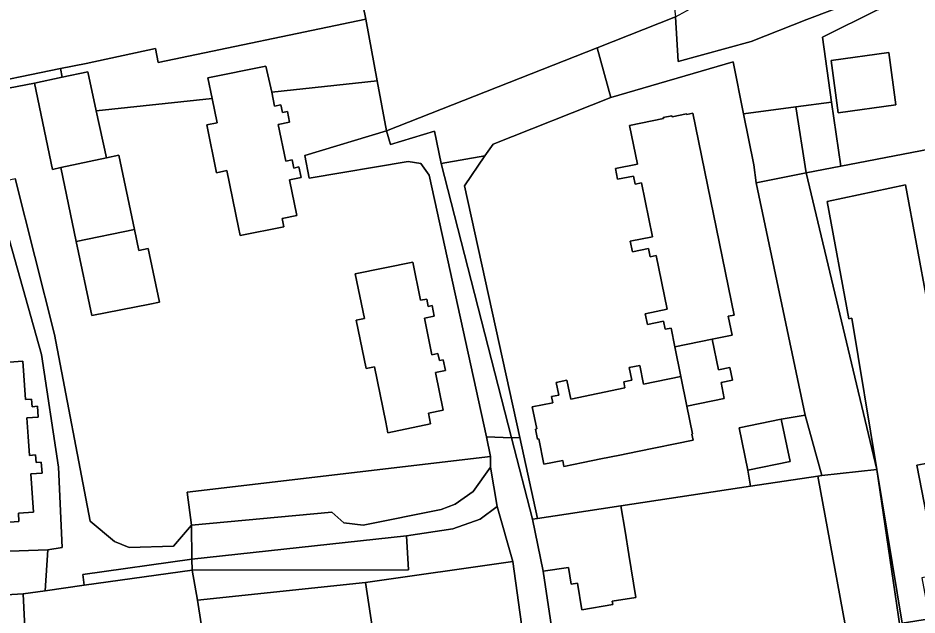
# Model space of a CAD drawing. Extents: x -477304 to -465429, y -1159113 to -1149210.
# Drawn here: x -473501.6 to -473327.8, y -1153921.2 to -1153805.9 of the extents above; entities that cross this region are included whole.
import ezdxf

# ---------------------------------------------------------------- set-up
doc = ezdxf.new("R2010")
doc.units = 0
for name, color, linetype in [('ostatni_s', 7, 'Continuous'), ('trav_porost_s', 7, 'Continuous'), ('zahrada_s', 7, 'Continuous')]:
    doc.layers.add(name, color=color, linetype=linetype)

msp = doc.modelspace()

# ---------------------------------------------------------------- linework, layer by layer
at = {"layer": 'ostatni_s'}
for points in [[(-473434.36, -1153806.1), (-473439.37, -1153781.57), (-473440.78, -1153774.67), (-473441.73, -1153767.77), (-473432.84, -1153765.91), (-473424.03, -1153764.07), (-473415.2, -1153762.23), (-473406.27, -1153760.36), (-473397.46, -1153758.52), (-473386.01, -1153756.13), (-473378.35, -1153754.44), (-473379.53, -1153762.44), (-473374.46, -1153805.65), (-473389.63, -1153811.63), (-473430.37, -1153827.7), (-473432.16, -1153818.03)], [(-473516.37, -1153792.15), (-473517.53, -1153786.44), (-473467.13, -1153781.23), (-473439.37, -1153781.57), (-473434.36, -1153806.1), (-473474.48, -1153814.45), (-473474.97, -1153811.79), (-473488.39, -1153814.65), (-473493.37, -1153815.66), (-473510.85, -1153819.22), (-473512.73, -1153810.01)], [(-473344.41, -1153814.08), (-473333.27, -1153812.57), (-473331.88, -1153822.67), (-473343.02, -1153824.18)], [(-473447.27, -1153834.66), (-473446.85, -1153836.72), (-473449.06, -1153837.17), (-473447.66, -1153844.05), (-473450.51, -1153844.63), (-473450.19, -1153846.2), (-473458.64, -1153847.92), (-473458.96, -1153846.36), (-473461.2, -1153835.37), (-473463.19, -1153835.77), (-473465.07, -1153826.54), (-473463.09, -1153826.14), (-473464.05, -1153821.43), (-473464.87, -1153817.42), (-473453.68, -1153815.2), (-473452.53, -1153820.2), (-473451.98, -1153822.88), (-473450.74, -1153822.63), (-473450.43, -1153824.15), (-473449.48, -1153823.96), (-473449.06, -1153826.02), (-473451.25, -1153826.47), (-473449.8, -1153833.55), (-473448.6, -1153833.3), (-473448.28, -1153834.87)], [(-473401.17, -1153902.58), (-473404.59, -1153886.95), (-473415.25, -1153838.28), (-473411.32, -1153832.53), (-473409.75, -1153830.22), (-473386.95, -1153821.22), (-473363.32, -1153814.36), (-473361.3, -1153824.4), (-473359.33, -1153834.24), (-473358.87, -1153837.7), (-473349.39, -1153882.59), (-473354.02, -1153883.38), (-473362.14, -1153885.05), (-473360.52, -1153893.23), (-473359.98, -1153896.32), (-473385.03, -1153900.13), (-473395.58, -1153901.73)], [(-473498.41, -1153818.46), (-473493.02, -1153817.32), (-473488.05, -1153816.26), (-473486.43, -1153823.81), (-473484.49, -1153832.91), (-473493.27, -1153834.77), (-473494.92, -1153835.12)], [(-473344.29, -1153822.15), (-473342.53, -1153834.53), (-473349.19, -1153835.82), (-473351.22, -1153823.07)], [(-473364.29, -1153863.51), (-473363.12, -1153863.27), (-473371.12, -1153824.29), (-473372.3, -1153824.53), (-473372.33, -1153824.39), (-473375.15, -1153824.97), (-473375.19, -1153824.77), (-473376.86, -1153825.12), (-473376.82, -1153825.31), (-473383.39, -1153826.66), (-473381.83, -1153834.11), (-473386.09, -1153834.98), (-473385.67, -1153837.04), (-473382.58, -1153836.41), (-473382.26, -1153837.98), (-473381.08, -1153837.74), (-473378.95, -1153848.13), (-473383.22, -1153849.01), (-473382.79, -1153851.07), (-473379.7, -1153850.43), (-473379.38, -1153852), (-473378.2, -1153851.76), (-473376.07, -1153862.15), (-473380.34, -1153863.03), (-473379.91, -1153865.09), (-473376.82, -1153864.45), (-473376.5, -1153866.02), (-473375.32, -1153865.78), (-473374.58, -1153869.41), (-473373.45, -1153875.15), (-473380.63, -1153876.62), (-473381.37, -1153872.98), (-473383.44, -1153873.4), (-473382.93, -1153875.86), (-473384.48, -1153876.17), (-473384.24, -1153877.35), (-473394.72, -1153879.49), (-473395.46, -1153875.85), (-473397.52, -1153876.27), (-473397.02, -1153878.73), (-473398.45, -1153879.02), (-473398.21, -1153880.2), (-473402.18, -1153881), (-473401.31, -1153885.25), (-473401.56, -1153885.3), (-473401.17, -1153887.22), (-473400.92, -1153887.17), (-473399.92, -1153892.09), (-473396.28, -1153891.35), (-473396.04, -1153892.52), (-473392.32, -1153891.76), (-473388.93, -1153891.07), (-473385.25, -1153890.32), (-473381.83, -1153889.62), (-473371.07, -1153887.43), (-473371.31, -1153886.26), (-473371.19, -1153886.23), (-473372.28, -1153880.87), (-473365.05, -1153879.4), (-473365.68, -1153876.32), (-473363.46, -1153875.87), (-473363.96, -1153873.41), (-473366.18, -1153873.86), (-473367.37, -1153867.93), (-473363.55, -1153867.14)], [(-473372.3, -1153824.53), (-473371.12, -1153824.29), (-473363.12, -1153863.27), (-473364.29, -1153863.51), (-473363.55, -1153867.14), (-473367.37, -1153867.93), (-473374.58, -1153869.41), (-473375.32, -1153865.78), (-473376.5, -1153866.02), (-473376.82, -1153864.45), (-473379.91, -1153865.09), (-473380.34, -1153863.03), (-473376.07, -1153862.15), (-473378.2, -1153851.76), (-473379.38, -1153852), (-473379.7, -1153850.43), (-473382.79, -1153851.07), (-473383.22, -1153849.01), (-473378.95, -1153848.13), (-473381.08, -1153837.74), (-473382.26, -1153837.98), (-473382.58, -1153836.41), (-473385.67, -1153837.04), (-473386.09, -1153834.98), (-473381.83, -1153834.11), (-473383.39, -1153826.66), (-473376.82, -1153825.31), (-473376.86, -1153825.12), (-473375.19, -1153824.77), (-473375.15, -1153824.97), (-473372.33, -1153824.39)], [(-473422.1, -1153836.23), (-473423.71, -1153834.01), (-473426.15, -1153833.63), (-473445.26, -1153836.84), (-473446.1, -1153832.41), (-473430.37, -1153827.7), (-473429.59, -1153830.3), (-473421.08, -1153827.77), (-473419.75, -1153833.97), (-473406.2, -1153886.98), (-473411.04, -1153886.8)], [(-473490.3, -1153849.08), (-473493.27, -1153834.77), (-473484.49, -1153832.91), (-473482.06, -1153832.4), (-473479.08, -1153846.75)], [(-473406.2, -1153886.98), (-473419.75, -1153833.97), (-473411.32, -1153832.53), (-473415.25, -1153838.28), (-473404.59, -1153886.95)], [(-473335.55, -1153893.13), (-473346.18, -1153894.25), (-473349.39, -1153882.59), (-473358.87, -1153837.7), (-473349.19, -1153835.82)], [(-473502.1, -1153836.91), (-473494.49, -1153867.02), (-473487.59, -1153903.1), (-473482.94, -1153906.99), (-473480.11, -1153908.17), (-473471.5, -1153907.93), (-473468.02, -1153903.86), (-473467.95, -1153910.45), (-473489.01, -1153913.36), (-473488.8, -1153915.48), (-473496.3, -1153916.53), (-473495.79, -1153908.64), (-473493.02, -1153908.17), (-473493.73, -1153892.65), (-473497.03, -1153870.86), (-473506.4, -1153837.85)], [(-473325.75, -1153861.01), (-473320, -1153890.84), (-473327.85, -1153892.29), (-473323.68, -1153913.43), (-473326.83, -1153914.02), (-473325.35, -1153921.94), (-473330.63, -1153922.78), (-473335.55, -1153893.13), (-473340.4, -1153863.89), (-473340.94, -1153863.98), (-473345.15, -1153841.32), (-473330.02, -1153838.13)], [(-473479.08, -1153846.75), (-473478.24, -1153850.8), (-473476.38, -1153850.44), (-473474.23, -1153860.77), (-473476.09, -1153861.14), (-473487.33, -1153863.37), (-473490.3, -1153849.08)], [(-473436.22, -1153864.27), (-473434.61, -1153863.94), (-473436.38, -1153855.32), (-473425.26, -1153853.03), (-473423.74, -1153860.42), (-473422.57, -1153860.18), (-473422.28, -1153861.6), (-473421.54, -1153861.44), (-473421.12, -1153863.5), (-473423.02, -1153863.89), (-473421.57, -1153870.95), (-473420.39, -1153870.7), (-473420.11, -1153872.07), (-473419.37, -1153871.92), (-473418.95, -1153873.98), (-473420.86, -1153874.37), (-473419.36, -1153881.65), (-473422.24, -1153882.24), (-473421.81, -1153884.3), (-473430.06, -1153886), (-473430.48, -1153883.94), (-473432.68, -1153873.26), (-473434.3, -1153873.6)], [(-473430.06, -1153886), (-473421.81, -1153884.3), (-473422.24, -1153882.24), (-473419.36, -1153881.65), (-473420.86, -1153874.37), (-473418.95, -1153873.98), (-473419.37, -1153871.92), (-473420.11, -1153872.07), (-473420.39, -1153870.7), (-473421.57, -1153870.95), (-473423.02, -1153863.89), (-473421.12, -1153863.5), (-473421.54, -1153861.44), (-473422.28, -1153861.6), (-473422.57, -1153860.18), (-473423.74, -1153860.42), (-473425.26, -1153853.03), (-473436.38, -1153855.32), (-473434.61, -1153863.94), (-473436.22, -1153864.27), (-473434.3, -1153873.6), (-473432.68, -1153873.26), (-473430.48, -1153883.94)], [(-473365.68, -1153876.32), (-473365.05, -1153879.4), (-473372.28, -1153880.87), (-473373.45, -1153875.15), (-473374.58, -1153869.41), (-473367.37, -1153867.93), (-473366.18, -1153873.86), (-473363.96, -1153873.41), (-473363.46, -1153875.87)], [(-473501.49, -1153901.56), (-473501.38, -1153903.12), (-473509.85, -1153903.72), (-473509.96, -1153902.17), (-473510.77, -1153890.84), (-473512.26, -1153890.95), (-473512.95, -1153881.25), (-473511.45, -1153881.15), (-473512.03, -1153872.99), (-473500.65, -1153872.18), (-473500.13, -1153879.59), (-473498.95, -1153879.51), (-473498.85, -1153880.98), (-473497.83, -1153880.9), (-473497.68, -1153883), (-473499.88, -1153883.15), (-473499.63, -1153886.76), (-473499.37, -1153890.39), (-473498.17, -1153890.3), (-473498.07, -1153891.77), (-473497.07, -1153891.7), (-473496.92, -1153893.8), (-473499.12, -1153893.95), (-473498.59, -1153901.36)], [(-473396.04, -1153892.52), (-473396.28, -1153891.35), (-473399.92, -1153892.09), (-473400.92, -1153887.17), (-473401.17, -1153887.22), (-473401.56, -1153885.3), (-473401.31, -1153885.25), (-473402.18, -1153881), (-473398.21, -1153880.2), (-473398.45, -1153879.02), (-473397.02, -1153878.73), (-473397.52, -1153876.27), (-473395.46, -1153875.85), (-473394.72, -1153879.49), (-473384.24, -1153877.35), (-473384.48, -1153876.17), (-473382.93, -1153875.86), (-473383.44, -1153873.4), (-473381.37, -1153872.98), (-473380.63, -1153876.62), (-473373.45, -1153875.15), (-473372.28, -1153880.87), (-473371.19, -1153886.23), (-473371.31, -1153886.26), (-473371.07, -1153887.43), (-473381.83, -1153889.62), (-473385.25, -1153890.32), (-473388.93, -1153891.07), (-473392.32, -1153891.76)], [(-473360.52, -1153893.23), (-473362.14, -1153885.05), (-473354.02, -1153883.38), (-473352.32, -1153891.55)], [(-473346.18, -1153894.25), (-473346.97, -1153894.38), (-473359.98, -1153896.32), (-473360.52, -1153893.23), (-473352.32, -1153891.55), (-473354.02, -1153883.38), (-473349.39, -1153882.59)], [(-473398.79, -1153950.24), (-473398.96, -1153949.01), (-473400.66, -1153949.07), (-473405.9, -1153910.85), (-473408.97, -1153900.25), (-473410.21, -1153892.67), (-473410.21, -1153890.6), (-473411.04, -1153886.8), (-473406.2, -1153886.98), (-473402.12, -1153902.72), (-473400.05, -1153912.76), (-473396.25, -1153938.12), (-473395.91, -1153940.06), (-473395.16, -1153949.94)], [(-473406.2, -1153886.98), (-473404.59, -1153886.95), (-473401.17, -1153902.58), (-473402.12, -1153902.72)], [(-473468.87, -1153897.51), (-473410.21, -1153890.6), (-473410.21, -1153892.67), (-473413.57, -1153897.33), (-473417.05, -1153899.78), (-473419.76, -1153900.84), (-473434.85, -1153903.85), (-473438.57, -1153903.38), (-473440.93, -1153901.37), (-473468.02, -1153903.86)], [(-473434.85, -1153903.85), (-473419.76, -1153900.84), (-473417.05, -1153899.78), (-473413.57, -1153897.33), (-473410.21, -1153892.67), (-473408.97, -1153900.25), (-473412.21, -1153902.73), (-473417.52, -1153904.56), (-473426.48, -1153905.94), (-473467.95, -1153910.45), (-473468.02, -1153903.86), (-473440.93, -1153901.37), (-473438.57, -1153903.38)], [(-473393.41, -1153915.06), (-473394.65, -1153915.27), (-473395.18, -1153912.01), (-473400.05, -1153912.76), (-473402.12, -1153902.72), (-473401.17, -1153902.58), (-473395.58, -1153901.73), (-473385.03, -1153900.13), (-473384.23, -1153905.02), (-473383.49, -1153909.53), (-473382.13, -1153917.82), (-473386.7, -1153918.57), (-473386.6, -1153919.21), (-473392.57, -1153920.2)], [(-473426.48, -1153905.94), (-473426.07, -1153912.49), (-473467.93, -1153912.58), (-473467.95, -1153910.45)], [(-473488.8, -1153915.48), (-473489.01, -1153913.36), (-473467.95, -1153910.45), (-473467.93, -1153912.58)]]:
    msp.add_lwpolyline(points, close=True, dxfattribs=at)
for points in [[(-473320, -1153800.62), (-473335.25, -1153800.87), (-473349.12, -1153806.15), (-473359.86, -1153810.41), (-473373.99, -1153814.25), (-473374.46, -1153805.65), (-473371.61, -1153804.12), (-473366.28, -1153801.76), (-473361.05, -1153799.71), (-473342.5, -1153792.45), (-473339.06, -1153790.93), (-473328.63, -1153789.29), (-473323.57, -1153788.52)], [(-473513.87, -1153821.45), (-473498.41, -1153818.46), (-473494.92, -1153835.12), (-473493.27, -1153834.77), (-473490.3, -1153849.08), (-473487.33, -1153863.37), (-473476.09, -1153861.14), (-473474.23, -1153860.77), (-473476.38, -1153850.44), (-473478.24, -1153850.8), (-473479.08, -1153846.75), (-473482.06, -1153832.4), (-473484.49, -1153832.91), (-473486.43, -1153823.81), (-473464.05, -1153821.43), (-473463.09, -1153826.14), (-473465.07, -1153826.54), (-473463.19, -1153835.77), (-473461.2, -1153835.37), (-473458.96, -1153846.36), (-473458.64, -1153847.92), (-473450.19, -1153846.2), (-473450.51, -1153844.63), (-473447.66, -1153844.05), (-473449.06, -1153837.17), (-473446.85, -1153836.72), (-473447.27, -1153834.66), (-473448.28, -1153834.87), (-473448.6, -1153833.3), (-473449.8, -1153833.55), (-473451.25, -1153826.47), (-473449.06, -1153826.02), (-473449.48, -1153823.96), (-473450.43, -1153824.15), (-473450.74, -1153822.63), (-473451.98, -1153822.88), (-473452.53, -1153820.2), (-473432.16, -1153818.03), (-473430.37, -1153827.7), (-473446.1, -1153832.41), (-473445.26, -1153836.84), (-473426.15, -1153833.63), (-473423.71, -1153834.01), (-473422.1, -1153836.23), (-473411.04, -1153886.8), (-473410.21, -1153890.6), (-473468.87, -1153897.51), (-473468.02, -1153903.86), (-473471.5, -1153907.93), (-473480.11, -1153908.17), (-473482.94, -1153906.99), (-473487.59, -1153903.1), (-473494.49, -1153867.02), (-473502.1, -1153836.91)], [(-473325.75, -1153861.01), (-473330.02, -1153838.13), (-473345.15, -1153841.32), (-473340.94, -1153863.98), (-473340.4, -1153863.89), (-473335.55, -1153893.13), (-473349.19, -1153835.82), (-473342.53, -1153834.53), (-473316.76, -1153829.52)], [(-473506.4, -1153837.85), (-473497.03, -1153870.86), (-473493.73, -1153892.65), (-473493.02, -1153908.17), (-473495.79, -1153908.64), (-473505.16, -1153908.95)], [(-473509.85, -1153903.72), (-473501.38, -1153903.12), (-473501.49, -1153901.56), (-473498.59, -1153901.36), (-473499.12, -1153893.95), (-473496.92, -1153893.8), (-473497.07, -1153891.7), (-473498.07, -1153891.77), (-473498.17, -1153890.3), (-473499.37, -1153890.39), (-473499.63, -1153886.76), (-473499.88, -1153883.15), (-473497.68, -1153883), (-473497.83, -1153880.9), (-473498.85, -1153880.98), (-473498.95, -1153879.51), (-473500.13, -1153879.59), (-473500.65, -1153872.18), (-473512.03, -1153872.99)], [(-473323.68, -1153913.43), (-473327.85, -1153892.29), (-473320, -1153890.84)], [(-473319.78, -1153926.16), (-473330.38, -1153928.12), (-473335.55, -1153893.13), (-473330.63, -1153922.78), (-473325.35, -1153921.94)], [(-473505.16, -1153908.95), (-473495.79, -1153908.64), (-473496.3, -1153916.53), (-473500.58, -1153917.12), (-473527.78, -1153918.71)]]:
    msp.add_lwpolyline(points, dxfattribs=at)
at = {"layer": 'trav_porost_s'}
for points in [[(-473510.85, -1153819.22), (-473493.37, -1153815.66), (-473493.02, -1153817.32), (-473498.41, -1153818.46), (-473513.87, -1153821.45), (-473513.58, -1153825.82), (-473562.12, -1153831.37), (-473565.18, -1153816.68), (-473568.36, -1153817.13), (-473572.4, -1153802.38), (-473537.96, -1153795.79), (-473536.03, -1153803.4), (-473512.73, -1153810.01)], [(-473359.86, -1153810.41), (-473349.12, -1153806.15), (-473335.25, -1153800.87), (-473320, -1153800.62), (-473335.45, -1153804.3), (-473346.08, -1153809.55), (-473344.29, -1153822.15), (-473351.22, -1153823.07), (-473361.3, -1153824.4), (-473363.32, -1153814.36), (-473386.95, -1153821.22), (-473389.63, -1153811.63), (-473374.46, -1153805.65), (-473373.99, -1153814.25)], [(-473493.37, -1153815.66), (-473488.39, -1153814.65), (-473474.97, -1153811.79), (-473474.48, -1153814.45), (-473434.36, -1153806.1), (-473432.16, -1153818.03), (-473452.53, -1153820.2), (-473453.68, -1153815.2), (-473464.87, -1153817.42), (-473464.05, -1153821.43), (-473486.43, -1153823.81), (-473488.05, -1153816.26), (-473493.02, -1153817.32)], [(-473430.37, -1153827.7), (-473389.63, -1153811.63), (-473386.95, -1153821.22), (-473409.75, -1153830.22), (-473411.32, -1153832.53), (-473419.75, -1153833.97), (-473421.08, -1153827.77), (-473429.59, -1153830.3)], [(-473358.87, -1153837.7), (-473359.33, -1153834.24), (-473361.3, -1153824.4), (-473351.22, -1153823.07), (-473349.19, -1153835.82)], [(-473405.9, -1153910.85), (-473434.37, -1153914.94), (-473466.89, -1153918.36), (-473467.93, -1153912.58), (-473426.07, -1153912.49), (-473426.48, -1153905.94), (-473417.52, -1153904.56), (-473412.21, -1153902.73), (-473408.97, -1153900.25)], [(-473500.58, -1153917.12), (-473496.3, -1153916.53), (-473488.8, -1153915.48), (-473467.93, -1153912.58), (-473466.89, -1153918.36), (-473464.99, -1153930.41), (-473490.14, -1153937.1), (-473490.39, -1153942.93), (-473496.74, -1153943.43), (-473493.99, -1153988.93), (-473497.07, -1153988.1)], [(-473498.39, -1153989.67), (-473498.71, -1153986.12), (-473506.18, -1153984.65), (-473509.83, -1153944.58), (-473505.24, -1153944.22), (-473506.06, -1153933.76), (-473527, -1153935.42), (-473527.35, -1153930.63), (-473527.78, -1153918.71), (-473500.58, -1153917.12), (-473497.07, -1153988.1), (-473493.99, -1153988.93), (-473493.86, -1153991.06)]]:
    msp.add_lwpolyline(points, close=True, dxfattribs=at)
at = {"layer": 'zahrada_s'}
for points in [[(-473346.08, -1153809.55), (-473335.45, -1153804.3), (-473320, -1153800.62), (-473316.76, -1153829.52), (-473342.53, -1153834.53), (-473344.29, -1153822.15)], [(-473331.88, -1153822.67), (-473333.27, -1153812.57), (-473344.41, -1153814.08), (-473343.02, -1153824.18)], [(-473329.73, -1153932.51), (-473380.4, -1153937.8), (-473394.36, -1153939.84), (-473395.91, -1153940.06), (-473396.25, -1153938.12), (-473340.25, -1153930.77), (-473346.97, -1153894.38), (-473346.18, -1153894.25), (-473335.55, -1153893.13), (-473330.38, -1153928.12)], [(-473396.25, -1153938.12), (-473400.05, -1153912.76), (-473395.18, -1153912.01), (-473394.65, -1153915.27), (-473393.41, -1153915.06), (-473392.57, -1153920.2), (-473386.6, -1153919.21), (-473386.7, -1153918.57), (-473382.13, -1153917.82), (-473383.49, -1153909.53), (-473384.23, -1153905.02), (-473385.03, -1153900.13), (-473359.98, -1153896.32), (-473346.97, -1153894.38), (-473340.25, -1153930.77)], [(-473429.43, -1153947.63), (-473434.37, -1153914.94), (-473405.9, -1153910.85), (-473400.66, -1153949.07)], [(-473461.97, -1153949.52), (-473464.99, -1153930.41), (-473466.89, -1153918.36), (-473434.37, -1153914.94), (-473429.43, -1153947.63)]]:
    msp.add_lwpolyline(points, close=True, dxfattribs=at)

doc.saveas('drawing.dxf')
